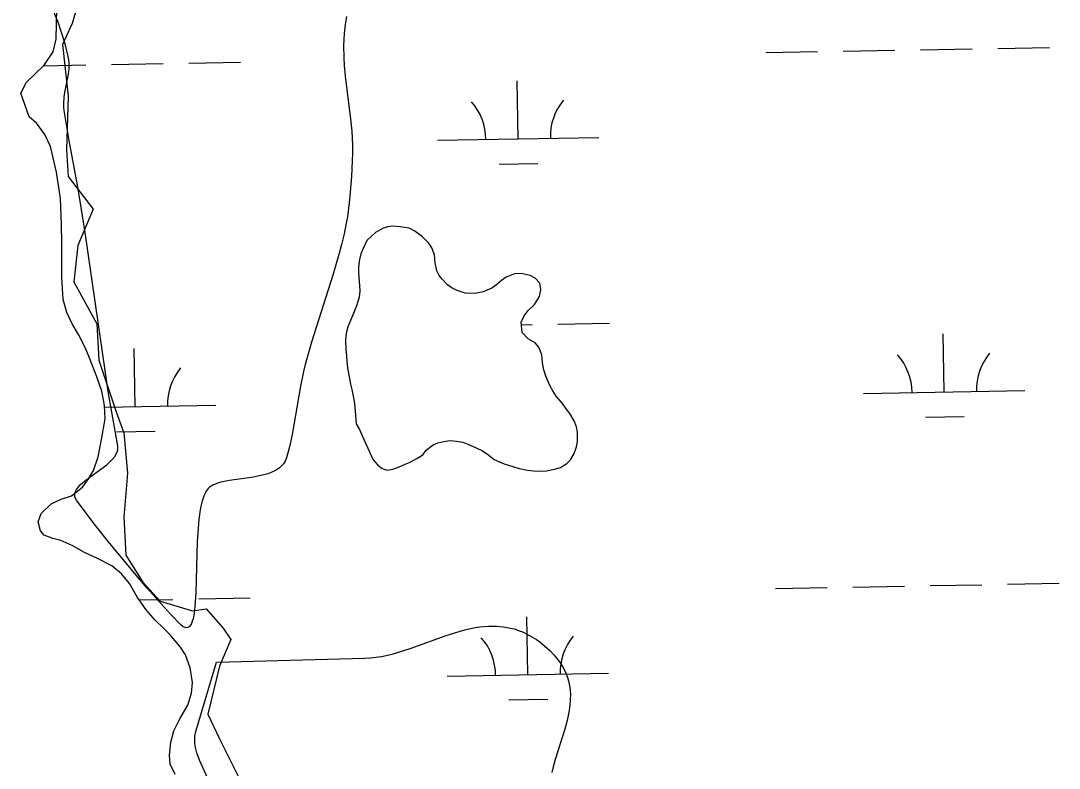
# Model space of a CAD drawing. Extents: x 3925854 to 3964121, y 224593 to 250589.
# Drawn here: x 3949179 to 3949824, y 233014 to 233478 of the extents above; entities that cross this region are included whole.
import ezdxf

# ---------------------------------------------------------------- set-up
doc = ezdxf.new("R2010")
doc.units = 0
for name, color, linetype in [('V-RIVR-EDGE', 7, 'Continuous'), ('V-SITE-VEGE', 7, 'Continuous'), ('V-TOPO-SHOR', 7, 'Continuous'), ('V-WETL-SWMP', 7, 'Continuous')]:
    doc.layers.add(name, color=color, linetype=linetype)

msp = doc.modelspace()

# ---------------------------------------------------------------- linework, layer by layer
at = {"layer": 'V-RIVR-EDGE'}
msp.add_lwpolyline([(3949217.107, 233496.404), (3949211.171, 233476.221), (3949205.235, 233463.162), (3949208.797, 233431.107), (3949207.61, 233397.865), (3949208.797, 233381.244), (3949224.231, 233361.061), (3949214.733, 233338.504), (3949212.359, 233315.947), (3949226.605, 233289.829), (3949227.792, 233267.272), (3949238.477, 233235.217), (3949243.226, 233222.158), (3949245.601, 233197.226), (3949243.226, 233169.92), (3949244.413, 233146.176), (3949255.098, 233129.555), (3949265.783, 233117.683), (3949285.966, 233111.747), (3949294.276, 233112.934), (3949304.961, 233101.062), (3949309.71, 233093.939), (3949302.587, 233077.318), (3949295.463, 233047.637), (3949302.587, 233032.204), (3949316.833, 233003.71)], dxfattribs=at)
at = {"layer": 'V-SITE-VEGE'}
for points in [[(3949378.318, 233339.2), (3949376.62, 233332.806), (3949372.94, 233320.16), (3949359.72, 233278.584), (3949356.912, 233269.03), (3949355.747, 233264.635), (3949354.702, 233260.207), (3949352.892, 233251.267), (3949349.818, 233233.229), (3949347.635, 233221.235), (3949346.156, 233214.444), (3949344.147, 233206.772), (3949343.344, 233204.722), (3949342.222, 233202.918), (3949341.311, 233201.843), (3949339.91, 233200.557), (3949337.743, 233199.08), (3949334.691, 233197.601), (3949332.65, 233196.856), (3949330.176, 233196.129), (3949327.206, 233195.429), (3949323.677, 233194.767), (3949308.78, 233192.625), (3949303.498, 233191.541), (3949300.938, 233190.767), (3949298.555, 233189.752), (3949297.483, 233189.137), (3949296.504, 233188.433), (3949295.64, 233187.617), (3949294.401, 233185.969), (3949293.324, 233183.917), (3949292.685, 233182.34), (3949291.929, 233180.001), (3949291.079, 233176.497), (3949290.668, 233174.318), (3949289.855, 233168.512), (3949289.146, 233160.144), (3949288.865, 233154.741), (3949287.993, 233122.97), (3949287.417, 233114.326), (3949286.926, 233110.346), (3949286.219, 233106.779), (3949285.765, 233105.216), (3949285.224, 233103.85), (3949284.587, 233102.718), (3949283.838, 233101.868), (3949282.959, 233101.345), (3949281.933, 233101.214), (3949280.737, 233101.536), (3949280.073, 233101.884), (3949278.591, 233103.011), (3949272.254, 233109.621), (3949266.62, 233115.78), (3949257.724, 233125.87), (3949250.934, 233133.819), (3949233.741, 233154.614), (3949225.654, 233164.713), (3949220.47, 233171.446), (3949213.937, 233180.433), (3949213.186, 233181.832), (3949212.854, 233183.212), (3949212.852, 233184.126), (3949213.102, 233185.336), (3949213.837, 233186.942), (3949215.285, 233188.891), (3949216.417, 233190.077), (3949219.813, 233192.983), (3949228.966, 233199.58), (3949232.644, 233202.414), (3949234.415, 233203.958), (3949236.099, 233205.634), (3949237.59, 233207.459), (3949238.767, 233209.449), (3949239.183, 233210.5), (3949239.455, 233211.598), (3949239.562, 233212.749), (3949239.47, 233213.957), (3949238.087, 233222.134), (3949233.61, 233247.923), (3949231.81, 233259.453), (3949219.045, 233348.046), (3949216.85, 233361.992), (3949214.433, 233375.913), (3949209.403, 233403.72), (3949206.28, 233422.273), (3949206.046, 233424.37), (3949205.991, 233426.474), (3949206.3, 233430.701), (3949206.734, 233433.529), (3949208.909, 233444.865), (3949209.28, 233448.094), (3949209.352, 233451.771), (3949209.19, 233453.722), (3949208.83, 233455.797), (3949206.837, 233463.678), (3949204.445, 233471.401), (3949202.659, 233476.476), (3949200.068, 233483.171)], [(3949381.484, 233480.602), (3949380.554, 233475.747), (3949379.891, 233470.162), (3949379.676, 233466.428), (3949379.586, 233462.693), (3949379.741, 233455.215), (3949380.051, 233450.23), (3949380.659, 233443.581), (3949383.899, 233416.973), (3949384.628, 233409.377), (3949385.103, 233400.7), (3949385.146, 233396.075), (3949384.996, 233391.146), (3949384.452, 233381.33), (3949383.745, 233371.514), (3949383.104, 233364.976), (3949381.943, 233356.274), (3949381.083, 233351.312), (3949379.891, 233345.651), (3949378.318, 233339.2)], [(3949296.468, 233005.335), (3949290.154, 233019.096), (3949288.544, 233023.521), (3949287.698, 233026.837), (3949287.327, 233029.321), (3949287.225, 233031.185), (3949287.387, 233033.977), (3949287.981, 233036.768), (3949300.752, 233079.866), (3949392.658, 233082.26), (3949396.254, 233082.465), (3949399.736, 233082.864), (3949403.113, 233083.417), (3949409.659, 233084.896), (3949415.8, 233086.674), (3949421.561, 233088.589), (3949443.172, 233096.418), (3949451.268, 233098.972), (3949454.809, 233099.92), (3949461.233, 233101.292), (3949464.146, 233101.739), (3949469.601, 233102.228), (3949474.369, 233102.238), (3949478.537, 233101.878), (3949482.18, 233101.264), (3949485.363, 233100.471), (3949488.146, 233099.572), (3949490.579, 233098.62), (3949492.707, 233097.655), (3949496.426, 233095.652), (3949499.211, 233093.878), (3949501.298, 233092.39), (3949504.426, 233089.887), (3949507.549, 233087.05), (3949510.041, 233084.48), (3949512.161, 233081.978), (3949513.945, 233079.538), (3949515.436, 233077.165), (3949516.667, 233074.853), (3949517.668, 233072.604), (3949518.471, 233070.417), (3949519.097, 233068.289), (3949519.921, 233064.15), (3949520.259, 233060.246), (3949520.244, 233056.57), (3949519.974, 233053.111), (3949519.521, 233049.859), (3949518.248, 233043.737), (3949516.791, 233038.365), (3949510.903, 233019.534), (3949509.634, 233014.84), (3949508.831, 233011.328)]]:
    msp.add_lwpolyline(points, dxfattribs=at)
at = {"layer": 'V-TOPO-SHOR'}
for points in [[(3949387.337, 233227.695), (3949389.371, 233224.314), (3949391.622, 233219.536), (3949393.26, 233215.751), (3949394.692, 233212.765), (3949396.74, 233208.184), (3949397.969, 233205.394), (3949400.801, 233202.224), (3949403.623, 233200.051), (3949406.636, 233199.08), (3949410.23, 233199.717), (3949414.017, 233201.157), (3949417.801, 233202.795), (3949420.99, 233204.028), (3949424.969, 233206.271), (3949428.748, 233208.509), (3949430.917, 233211.532), (3949435.086, 233214.735), (3949438.154, 233215.927), (3949441.749, 233216.765), (3949445.544, 233217.404), (3949449.547, 233217.043), (3949453.555, 233216.484), (3949456.57, 233215.114), (3949461.794, 233212.966), (3949465.815, 233211.006), (3949469.644, 233208.245), (3949473.073, 233205.679), (3949476.288, 233204.11), (3949479.303, 233202.941), (3949484.519, 233201.392), (3949488.535, 233200.032), (3949493.745, 233199.086), (3949497.354, 233198.523), (3949501.956, 233198.369), (3949505.554, 233198.605), (3949510.346, 233199.656), (3949514.137, 233200.694), (3949518.114, 233203.135), (3949520.291, 233205.357), (3949522.653, 233209.384), (3949524.009, 233213.598), (3949524.777, 233216.808), (3949524.717, 233222.61), (3949524.082, 233226.003), (3949522.647, 233229.591), (3949519.999, 233234.164), (3949517.768, 233237.144), (3949515.335, 233240.321), (3949511.487, 233244.884), (3949509.451, 233248.263), (3949507.616, 233251.646), (3949505.157, 233257.424), (3949503.916, 233261.411), (3949503.074, 233265.605), (3949502.621, 233270.602), (3949500.772, 233275.385), (3949498.343, 233278.162), (3949494.118, 233280.519), (3949490.477, 233284.484), (3949489.811, 233290.88), (3949491.57, 233294.898), (3949494.141, 233298.126), (3949498.103, 233301.767), (3949501.055, 233306.799), (3949502.011, 233311.009), (3949501.37, 233315.206), (3949498.538, 233318.177), (3949495.318, 233319.945), (3949489.705, 233321.09), (3949485.707, 233320.848), (3949480.525, 233318.794), (3949477.544, 233316.762), (3949474.568, 233314.331), (3949471.59, 233312.101), (3949466.212, 233309.646), (3949461.221, 233308.595), (3949455.016, 233308.933), (3949449.998, 233310.481), (3949446.981, 233312.052), (3949444.159, 233314.022), (3949440.723, 233317.59), (3949438.898, 233319.972), (3949437.468, 233322.759), (3949436.418, 233327.75), (3949435.967, 233332.747), (3949434.323, 233337.132), (3949432.291, 233340.112), (3949428.451, 233343.874), (3949423.812, 233347.427), (3949420.193, 233349.192), (3949414.783, 233350.137), (3949409.978, 233350.489), (3949406.781, 233350.057), (3949403.791, 233349.024), (3949399.412, 233346.579), (3949396.637, 233344.15), (3949394.063, 233341.525), (3949391.712, 233336.698), (3949390.346, 233333.284), (3949389.379, 233329.872)], [(3949389.379, 233329.872), (3949388.828, 233325.065), (3949388.859, 233322.065), (3949389.09, 233318.866), (3949389.543, 233313.668), (3949389.582, 233310.067), (3949389.217, 233306.463), (3949387.671, 233301.044), (3949386.111, 233297.226), (3949384.548, 233293.409), (3949382.203, 233287.984), (3949381.24, 233284.173), (3949380.886, 233279.767), (3949380.948, 233273.767), (3949381.386, 233269.97), (3949381.623, 233266.171), (3949382.273, 233261.374), (3949383.118, 233256.981), (3949383.964, 233252.39), (3949384.798, 233249.197), (3949385.431, 233246.002), (3949386.074, 233241.808), (3949386.508, 233238.41), (3949387.337, 233227.695)]]:
    msp.add_lwpolyline(points, dxfattribs=at)
at = {"layer": 'V-WETL-SWMP'}
for p, q in [((3949201.318, 233466.634), (3949201.614, 233485.768)), ((3949199.436, 233458.766), (3949201.318, 233466.634)), ((3949193.88, 233450.371), (3949199.436, 233458.766)), ((3949641.521, 233458.243), (3949673.515, 233458.825)), ((3949689.513, 233459.116), (3949721.507, 233459.697)), ((3949737.505, 233459.988), (3949769.499, 233460.57)), ((3949785.497, 233460.861), (3949817.492, 233461.443)), ((3949283.672, 233451.736), (3949315.666, 233452.318)), ((3949182.949, 233439.959), (3949193.88, 233450.371)), ((3949193.594, 233450.098), (3949219.682, 233450.573)), ((3949235.68, 233450.864), (3949267.674, 233451.445)), ((3949179.34, 233433.055), (3949182.949, 233439.959)), ((3949487.877, 233404.699), (3949487.222, 233440.693)), ((3949184.64, 233418.393), (3949179.34, 233433.055)), ((3949189.342, 233414.271), (3949184.64, 233418.393)), ((3949194.316, 233407.454), (3949189.342, 233414.271)), ((3949197.827, 233399.886), (3949194.316, 233407.454)), ((3949437.885, 233403.79), (3949537.868, 233405.608)), ((3949201.422, 233383.981), (3949197.827, 233399.886)), ((3949476.159, 233389.052), (3949500.155, 233389.489)), ((3949204.042, 233367.575), (3949201.422, 233383.981)), ((3949204.694, 233351.639), (3949204.042, 233367.575)), ((3949204.816, 233339.623), (3949204.694, 233351.639)), ((3949403.79, 233349.025), (3949399.413, 233346.58)), ((3949406.781, 233350.056), (3949403.79, 233349.025)), ((3949409.977, 233350.489), (3949406.781, 233350.056)), ((3949414.783, 233350.137), (3949409.977, 233350.489)), ((3949420.194, 233349.192), (3949414.783, 233350.137)), ((3949423.813, 233347.428), (3949420.194, 233349.192)), ((3949396.637, 233344.151), (3949394.063, 233341.524)), ((3949399.413, 233346.58), (3949396.637, 233344.151)), ((3949428.451, 233343.874), (3949423.813, 233347.428)), ((3949432.291, 233340.112), (3949428.451, 233343.874)), ((3949204.891, 233332.265), (3949204.816, 233339.623)), ((3949391.711, 233336.698), (3949390.345, 233333.283)), ((3949394.063, 233341.524), (3949391.711, 233336.698)), ((3949434.322, 233337.131), (3949432.291, 233340.112)), ((3949435.967, 233332.746), (3949434.322, 233337.131)), ((3949204.786, 233318.529), (3949204.906, 233330.794)), ((3949204.906, 233330.794), (3949204.891, 233332.265)), ((3949389.38, 233329.872), (3949388.828, 233325.065)), ((3949390.345, 233333.283), (3949389.38, 233329.872)), ((3949436.418, 233327.749), (3949435.967, 233332.746)), ((3949388.828, 233325.065), (3949388.859, 233322.064)), ((3949437.469, 233322.758), (3949436.418, 233327.749)), ((3949438.898, 233319.972), (3949437.469, 233322.758)), ((3949205.658, 233305.049), (3949204.786, 233318.529)), ((3949388.859, 233322.064), (3949389.091, 233318.865)), ((3949389.091, 233318.865), (3949389.544, 233313.668)), ((3949440.723, 233317.589), (3949438.898, 233319.972)), ((3949444.16, 233314.023), (3949440.723, 233317.589)), ((3949477.544, 233316.763), (3949474.568, 233314.332)), ((3949480.525, 233318.794), (3949477.544, 233316.763)), ((3949485.706, 233320.848), (3949480.525, 233318.794)), ((3949489.705, 233321.089), (3949485.706, 233320.848)), ((3949495.318, 233319.945), (3949489.705, 233321.089)), ((3949498.537, 233318.177), (3949495.318, 233319.945)), ((3949501.369, 233315.205), (3949498.537, 233318.177)), ((3949389.581, 233310.067), (3949389.217, 233306.462)), ((3949389.544, 233313.668), (3949389.581, 233310.067)), ((3949446.981, 233312.051), (3949444.16, 233314.023)), ((3949449.998, 233310.481), (3949446.981, 233312.051)), ((3949455.016, 233308.932), (3949449.998, 233310.481)), ((3949471.59, 233312.101), (3949466.213, 233309.646)), ((3949474.568, 233314.332), (3949471.59, 233312.101)), ((3949501.054, 233306.799), (3949502.011, 233311.01)), ((3949502.011, 233311.01), (3949501.369, 233315.205)), ((3949207.948, 233296.978), (3949205.658, 233305.049)), ((3949389.217, 233306.462), (3949387.672, 233301.044)), ((3949461.221, 233308.595), (3949455.016, 233308.932)), ((3949466.213, 233309.646), (3949461.221, 233308.595)), ((3949498.104, 233301.767), (3949501.054, 233306.799)), ((3949211.208, 233289.899), (3949207.948, 233296.978)), ((3949387.672, 233301.044), (3949384.548, 233293.41)), ((3949491.571, 233294.898), (3949494.14, 233298.125)), ((3949494.14, 233298.125), (3949498.104, 233301.767)), ((3949384.548, 233293.41), (3949382.203, 233287.984)), ((3949489.812, 233290.879), (3949491.571, 233294.898)), ((3949490.477, 233284.483), (3949489.812, 233290.879)), ((3949215.199, 233283.317), (3949211.208, 233289.899)), ((3949381.241, 233284.173), (3949380.886, 233279.768)), ((3949382.203, 233287.984), (3949381.241, 233284.173)), ((3949489.978, 233289.286), (3949496.566, 233289.406)), ((3949494.119, 233280.519), (3949490.477, 233284.483)), ((3949512.564, 233289.697), (3949544.558, 233290.279)), ((3949219.206, 233275.264), (3949215.199, 233283.317)), ((3949380.886, 233279.768), (3949380.947, 233273.766)), ((3949498.344, 233278.161), (3949494.119, 233280.519)), ((3949500.773, 233275.385), (3949498.344, 233278.161)), ((3949752.212, 233247.617), (3949751.558, 233283.611)), ((3949221.72, 233269.158), (3949219.206, 233275.264)), ((3949250.387, 233238.492), (3949249.733, 233274.486)), ((3949380.947, 233273.766), (3949381.386, 233269.969)), ((3949502.622, 233270.602), (3949500.773, 233275.385)), ((3949223.73, 233264.519), (3949221.72, 233269.158)), ((3949381.386, 233269.969), (3949381.624, 233266.17)), ((3949381.624, 233266.17), (3949382.273, 233261.375)), ((3949503.073, 233265.605), (3949502.622, 233270.602)), ((3949503.916, 233261.412), (3949503.073, 233265.605)), ((3949226.504, 233256.944), (3949223.73, 233264.519)), ((3949382.273, 233261.375), (3949383.118, 233256.982)), ((3949505.157, 233257.423), (3949503.916, 233261.412)), ((3949229.537, 233248.145), (3949226.504, 233256.944)), ((3949383.118, 233256.982), (3949383.965, 233252.389)), ((3949383.965, 233252.389), (3949384.798, 233249.197)), ((3949507.617, 233251.646), (3949505.157, 233257.423)), ((3949231.346, 233239.089), (3949229.537, 233248.145)), ((3949384.798, 233249.197), (3949385.431, 233246.002)), ((3949385.431, 233246.002), (3949386.073, 233241.807)), ((3949509.452, 233248.263), (3949507.617, 233251.646)), ((3949511.487, 233244.883), (3949509.452, 233248.263)), ((3949702.22, 233246.708), (3949802.204, 233248.526)), ((3949231.674, 233230.998), (3949231.346, 233239.089)), ((3949231.384, 233238.146), (3949300.379, 233239.401)), ((3949386.073, 233241.807), (3949386.508, 233238.41)), ((3949515.335, 233240.32), (3949511.487, 233244.883)), ((3949517.768, 233237.144), (3949515.335, 233240.32)), ((3949386.508, 233238.41), (3949387.337, 233227.695)), ((3949519.999, 233234.165), (3949517.768, 233237.144)), ((3949522.646, 233229.591), (3949519.999, 233234.165)), ((3949229.353, 233217.976), (3949231.674, 233230.998)), ((3949387.337, 233227.695), (3949389.372, 233224.314)), ((3949524.083, 233226.004), (3949522.646, 233229.591)), ((3949740.495, 233231.97), (3949764.491, 233232.406)), ((3949238.67, 233222.845), (3949262.666, 233223.282)), ((3949389.372, 233224.314), (3949391.622, 233219.535)), ((3949524.718, 233222.609), (3949524.083, 233226.004)), ((3949524.777, 233216.808), (3949524.718, 233222.609)), ((3949227.253, 233207.408), (3949229.353, 233217.976)), ((3949391.622, 233219.535), (3949393.261, 233215.751)), ((3949393.261, 233215.751), (3949394.692, 233212.764)), ((3949430.917, 233211.532), (3949435.086, 233214.735)), ((3949435.086, 233214.735), (3949438.155, 233215.927)), ((3949438.155, 233215.927), (3949441.748, 233216.764)), ((3949441.748, 233216.764), (3949445.543, 233217.403)), ((3949445.543, 233217.403), (3949449.548, 233217.043)), ((3949449.548, 233217.043), (3949453.555, 233216.484)), ((3949453.555, 233216.484), (3949456.57, 233215.114)), ((3949456.57, 233215.114), (3949461.794, 233212.966)), ((3949522.652, 233209.384), (3949524.009, 233213.599)), ((3949524.009, 233213.599), (3949524.777, 233216.808)), ((3949224.398, 233198.795), (3949227.253, 233207.408)), ((3949394.692, 233212.764), (3949396.739, 233208.183)), ((3949396.739, 233208.183), (3949397.968, 233205.395)), ((3949424.969, 233206.27), (3949428.747, 233208.509)), ((3949428.747, 233208.509), (3949430.917, 233211.532)), ((3949461.794, 233212.966), (3949465.815, 233211.006)), ((3949465.815, 233211.006), (3949469.644, 233208.244)), ((3949469.644, 233208.244), (3949473.072, 233205.678)), ((3949520.292, 233205.358), (3949522.652, 233209.384)), ((3949397.968, 233205.395), (3949400.801, 233202.223)), ((3949400.801, 233202.223), (3949403.624, 233200.05)), ((3949410.23, 233199.717), (3949414.017, 233201.156)), ((3949414.017, 233201.156), (3949417.801, 233202.796)), ((3949417.801, 233202.796), (3949420.99, 233204.028)), ((3949420.99, 233204.028), (3949424.969, 233206.27)), ((3949473.072, 233205.678), (3949476.289, 233204.11)), ((3949476.289, 233204.11), (3949479.302, 233202.941)), ((3949479.302, 233202.941), (3949484.519, 233201.393)), ((3949484.519, 233201.393), (3949488.535, 233200.033)), ((3949510.346, 233199.655), (3949514.137, 233200.694)), ((3949514.137, 233200.694), (3949518.114, 233203.135)), ((3949518.114, 233203.135), (3949520.292, 233205.358)), ((3949217.636, 233188.425), (3949221.505, 233193.86)), ((3949221.505, 233193.86), (3949224.398, 233198.795)), ((3949403.624, 233200.05), (3949406.635, 233199.081)), ((3949406.635, 233199.081), (3949410.23, 233199.717)), ((3949488.535, 233200.033), (3949493.746, 233199.086)), ((3949493.746, 233199.086), (3949497.353, 233198.523)), ((3949497.353, 233198.523), (3949501.956, 233198.369)), ((3949501.956, 233198.369), (3949505.555, 233198.606)), ((3949505.555, 233198.606), (3949510.346, 233199.655)), ((3949210.821, 233183.205), (3949217.636, 233188.425)), ((3949198.119, 233178.17), (3949204.468, 233180.933)), ((3949204.468, 233180.933), (3949210.821, 233183.205)), ((3949192.048, 233172.222), (3949198.119, 233178.17)), ((3949190.138, 233167.052), (3949192.048, 233172.222)), ((3949191.667, 233161.427), (3949190.138, 233167.052)), ((3949193.902, 233158.752), (3949191.667, 233161.427)), ((3949199.319, 233156.599), (3949193.902, 233158.752)), ((3949204.236, 233155.423), (3949199.319, 233156.599)), ((3949211.629, 233152.064), (3949204.236, 233155.423)), ((3949218.535, 233148.21), (3949211.629, 233152.064)), ((3949226.916, 233144.126), (3949218.535, 233148.21)), ((3949235.792, 233139.556), (3949226.916, 233144.126)), ((3949241.727, 233134.711), (3949235.792, 233139.556)), ((3949246.694, 233128.63), (3949241.727, 233134.711)), ((3949251.686, 233120.097), (3949246.694, 233128.63)), ((3949647.569, 233125.623), (3949679.563, 233126.205)), ((3949695.561, 233126.496), (3949727.555, 233127.077)), ((3949743.553, 233127.368), (3949775.548, 233127.95)), ((3949791.545, 233128.241), (3949823.54, 233128.823)), ((3949257.161, 233112.304), (3949251.686, 233120.097)), ((3949252.846, 233118.446), (3949273.722, 233118.825)), ((3949289.72, 233119.116), (3949321.715, 233119.698)), ((3949262.622, 233105.983), (3949257.161, 233112.304)), ((3949267.824, 233100.885), (3949262.622, 233105.983)), ((3949493.925, 233072.079), (3949493.27, 233108.073)), ((3949271.788, 233097.001), (3949267.824, 233100.885)), ((3949278.489, 233089.221), (3949271.788, 233097.001)), ((3949281.482, 233084.346), (3949278.489, 233089.221)), ((3949284.507, 233076.283), (3949281.482, 233084.346)), ((3949285.825, 233067.222), (3949284.507, 233076.283)), ((3949443.933, 233071.17), (3949543.916, 233072.988)), ((3949285.157, 233060.593), (3949285.825, 233067.222)), ((3949283.025, 233053.213), (3949285.157, 233060.593)), ((3949277.962, 233044.577), (3949283.025, 233053.213)), ((3949482.207, 233056.432), (3949506.203, 233056.869)), ((3949274.358, 233037.183), (3949277.962, 233044.577)), ((3949272.466, 233030.296), (3949274.358, 233037.183)), ((3949271.567, 233022.193), (3949272.466, 233030.296)), ((3949272.115, 233016.558), (3949271.567, 233022.193)), ((3949275.123, 233010.211), (3949272.115, 233016.558))]:
    msp.add_line(p, q, dxfattribs=at)
for centre, start, end in [((3949432.634, 233404.169), 0.269879, 41.813537), ((3949543.102, 233406.178), 140.269876, 181.813534), ((3949807.437, 233249.096), 140.269876, 181.813534), ((3949696.97, 233247.087), 0.269879, 41.813537), ((3949305.612, 233239.971), 140.269876, 181.813534), ((3949438.682, 233071.549), 0.269879, 41.813537), ((3949549.15, 233073.558), 140.269876, 181.813534)]:
    msp.add_arc(centre, 35.246, start, end, dxfattribs=at)

doc.saveas('drawing.dxf')
